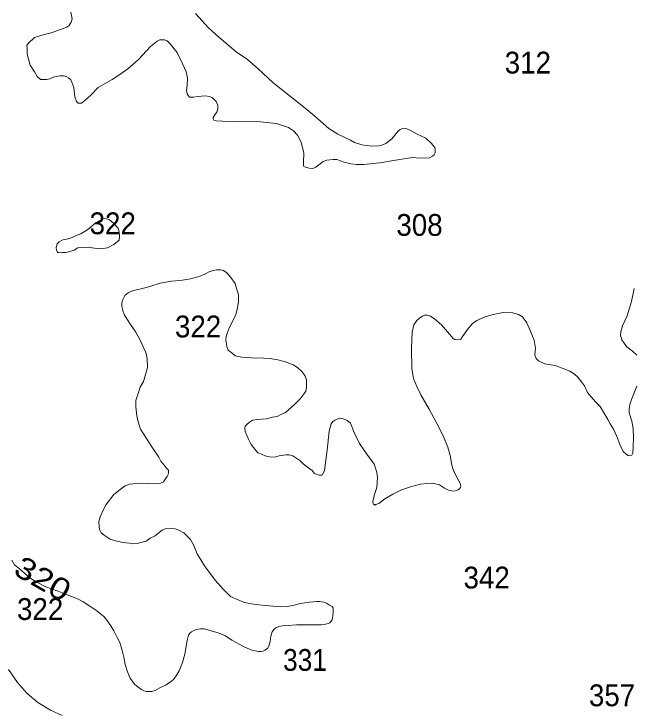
# Model space of a CAD drawing. Extents: x 445.4 to 500, y 8728.7 to 8784.
# Drawn here: x 454.45 to 458.99, y 8771.69 to 8776.79 of the extents above; entities that cross this region are included whole.
import ezdxf
from ezdxf.enums import TextEntityAlignment as Align

# ---------------------------------------------------------------- set-up
doc = ezdxf.new("R2010")
doc.units = 0
doc.header["$LTSCALE"] = 0.064
doc.layers.add('2', color=7, linetype='Continuous', lineweight=13)
doc.layers.add('21', color=7, linetype='Continuous')
doc.layers.add('61', color=7, linetype='Continuous')

msp = doc.modelspace()

# ---------------------------------------------------------------- linework, layer by layer
at = {"layer": '2'}
for points in [[(454.7255, 8776.6591), (454.8339, 8776.6972), (454.8499, 8776.7082), (454.865, 8776.7352), (454.874, 8776.7583), (454.8632, 8776.807)], [(455.7776, 8776.7981), (455.8739, 8776.6939), (455.9465, 8776.6269), (456.077, 8776.5177), (456.1602, 8776.4595), (456.2375, 8776.3914), (456.3443, 8776.2923), (456.4747, 8776.1881), (456.5821, 8776.1039), (456.6538, 8776.0441), (456.7551, 8775.9549), (456.8213, 8775.9138), (456.9137, 8775.8687), (456.9443, 8775.8511), (456.9985, 8775.8351), (457.0697, 8775.826), (457.1209, 8775.828), (457.144, 8775.8331), (457.1731, 8775.8451), (457.2182, 8775.8792), (457.2618, 8775.9319), (457.2788, 8775.9469), (457.2979, 8775.9549), (457.328, 8775.9529), (457.3551, 8775.9389), (457.4032, 8775.9138), (457.4665, 8775.8828), (457.5066, 8775.8477), (457.5196, 8775.8292), (457.5346, 8775.8092)], [(457.5346, 8775.8092), (457.5356, 8775.7932), (457.5356, 8775.7771), (457.5276, 8775.7611), (457.5146, 8775.7521), (457.4935, 8775.74), (457.4233, 8775.736), (457.3701, 8775.7421), (457.3229, 8775.735), (457.2286, 8775.719), (457.1286, 8775.7027), (457.0112, 8775.6896), (456.958, 8775.6906), (456.9178, 8775.6966), (456.8687, 8775.7077), (456.8135, 8775.7267), (456.7884, 8775.7267), (456.7412, 8775.7227), (456.7151, 8775.7127), (456.661, 8775.6716), (456.6439, 8775.6646), (456.6329, 8775.6606), (456.6108, 8775.6626), (456.5847, 8775.6716), (456.5727, 8775.6756), (456.5707, 8775.6876), (456.5707, 8775.7077), (456.5717, 8775.7738), (456.5531, 8775.8537), (456.526, 8775.9068), (456.4959, 8775.9378), (456.4588, 8775.9629), (456.3715, 8775.9909), (456.228, 8776.006), (456.0858, 8776.0041), (455.9754, 8776.0091), (455.9282, 8776.0101), (455.9122, 8776.0162), (455.9082, 8776.0252), (455.9082, 8776.0342), (455.9142, 8776.0462), (455.9363, 8776.0803), (455.9413, 8776.1013), (455.9423, 8776.1254), (455.9292, 8776.1534), (455.9009, 8776.1812), (455.8788, 8776.1903), (455.8507, 8776.1933), (455.7925, 8776.1893), (455.7644, 8776.1842), (455.7443, 8776.1832), (455.7333, 8776.1842), (455.7243, 8776.1963), (455.7162, 8776.2083), (455.7122, 8776.2343), (455.7162, 8776.2704), (455.7202, 8776.3235), (455.7102, 8776.3696), (455.685, 8776.4243), (455.6428, 8776.5125), (455.5896, 8776.5777), (455.5696, 8776.5967), (455.5495, 8776.6047), (455.5304, 8776.6057), (455.5174, 8776.6047), (455.4973, 8776.5957), (455.4482, 8776.5556), (455.3599, 8776.4604), (455.2821, 8776.3918), (455.2299, 8776.3557), (455.1667, 8776.3137), (455.0643, 8776.2555), (455.0092, 8776.1984), (454.9655, 8776.1598), (454.9414, 8776.1407), (454.9313, 8776.1397), (454.9163, 8776.1407), (454.9063, 8776.1527), (454.8922, 8776.1858), (454.8862, 8776.255), (454.8711, 8776.2937), (454.8641, 8776.3117), (454.846, 8776.3258), (454.8289, 8776.3348), (454.8089, 8776.3398), (454.7828, 8776.3408), (454.7346, 8776.3318), (454.7085, 8776.3178), (454.6874, 8776.3138), (454.6644, 8776.3137), (454.6403, 8776.3147), (454.6172, 8776.3358), (454.5972, 8776.3689), (454.566, 8776.42), (454.544, 8776.4991), (454.5439, 8776.5428), (454.5419, 8776.5629), (454.5499, 8776.5789), (454.5981, 8776.621), (454.6261, 8776.632), (454.7255, 8776.6591)], [(456.8894, 8773.8138), (456.8555, 8773.8277), (456.8336, 8773.8297), (456.8216, 8773.8257), (456.7997, 8773.8158), (456.7837, 8773.8058), (456.7737, 8773.7879), (456.7578, 8773.7341), (456.7438, 8773.5967), (456.7238, 8773.4474), (456.7099, 8773.4155), (456.7019, 8773.4115), (456.6839, 8773.4115), (456.668, 8773.4175), (456.65, 8773.4255), (456.6321, 8773.4454), (456.5981, 8773.4713), (456.5682, 8773.4952), (456.5423, 8773.521), (456.5143, 8773.539), (456.4904, 8773.5549), (456.4645, 8773.5609), (456.4405, 8773.5609), (456.3906, 8773.5529), (456.3567, 8773.5449), (456.3208, 8773.5469), (456.2889, 8773.5549), (456.2629, 8773.5668), (456.235, 8773.5768), (456.2029, 8773.6155), (456.1849, 8773.6375), (456.167, 8773.6753), (456.153, 8773.7032), (456.143, 8773.733), (456.139, 8773.7589), (456.143, 8773.7709), (456.155, 8773.7848), (456.1749, 8773.8008), (456.1969, 8773.8147), (456.2328, 8773.8207), (456.2627, 8773.8227), (456.2986, 8773.8246), (456.3425, 8773.8366), (456.3765, 8773.8426), (456.4044, 8773.8565), (456.4383, 8773.8724), (456.5047, 8773.9311), (456.5466, 8773.9749), (456.5685, 8774.0048), (456.5865, 8774.0287), (456.5905, 8774.0526), (456.5925, 8774.0805), (456.5925, 8774.1123), (456.5785, 8774.1442), (456.5586, 8774.1721), (456.5247, 8774.202), (456.4927, 8774.2219), (456.4382, 8774.2426), (456.3823, 8774.2586), (456.3364, 8774.2645), (456.2766, 8774.2705), (456.1848, 8774.2725), (456.1169, 8774.2785), (456.0691, 8774.2884), (456.0431, 8774.3084), (456.0172, 8774.3283), (456.0072, 8774.3562), (456.0012, 8774.4039), (456.0032, 8774.4298), (456.0112, 8774.4577), (456.0272, 8774.4975), (456.0704, 8774.5824), (456.0804, 8774.6162), (456.0923, 8774.682), (456.0923, 8774.7337), (456.0844, 8774.7676), (456.0684, 8774.8174), (456.0365, 8774.8612), (456.0085, 8774.897), (455.9826, 8774.913), (455.9627, 8774.9169), (455.9307, 8774.9169), (455.9088, 8774.913), (455.8828, 8774.905), (455.8469, 8774.8871), (455.813, 8774.8711), (455.7412, 8774.8532), (455.6813, 8774.8433), (455.6035, 8774.8353), (455.5177, 8774.8194), (455.4419, 8774.7955), (455.3793, 8774.7784), (455.3215, 8774.7665), (455.2836, 8774.7485), (455.2596, 8774.7306), (455.2437, 8774.7008), (455.2377, 8774.6749), (455.2377, 8774.649), (455.2437, 8774.6191), (455.2576, 8774.5852), (455.3015, 8774.5175)], [(458.9939, 8774.7817), (458.9738, 8774.6851), (458.9419, 8774.5796), (458.9079, 8774.5079), (458.896, 8774.4641), (458.894, 8774.4382), (458.904, 8774.4043), (458.9199, 8774.3804), (458.94, 8774.353), (458.9819, 8774.3211), (459.0138, 8774.2933)], [(458.7759, 8773.8611), (458.744, 8773.9169), (458.7121, 8773.9467), (458.6761, 8773.9886), (458.6522, 8774.0184), (458.6303, 8774.0662), (458.6083, 8774.0961), (458.5824, 8774.13), (458.5564, 8774.1519), (458.5225, 8774.1738), (458.466, 8774.197), (458.4141, 8774.2169), (458.3403, 8774.2288), (458.2924, 8774.2507), (458.2764, 8774.2687), (458.2664, 8774.2946), (458.2704, 8774.3443), (458.2604, 8774.4021), (458.2325, 8774.4738), (458.2066, 8774.5295), (458.1766, 8774.5734), (458.1467, 8774.5913), (458.1048, 8774.6032), (458.035, 8774.6052), (457.9603, 8774.5893), (457.9024, 8774.5733), (457.8406, 8774.5454), (457.8067, 8774.5215), (457.7727, 8774.4817), (457.7368, 8774.428), (457.7229, 8774.41), (457.7009, 8774.4041), (457.679, 8774.406), (457.667, 8774.414), (457.655, 8774.4299), (457.6111, 8774.4797), (457.5812, 8774.5136), (457.5333, 8774.5554), (457.5014, 8774.5773), (457.4774, 8774.5853), (457.4575, 8774.5853), (457.4415, 8774.5773), (457.4216, 8774.5654), (457.3996, 8774.5474), (457.3797, 8774.5136), (457.3657, 8774.4618), (457.3617, 8774.3423), (457.364, 8774.1954), (457.3759, 8774.1217), (457.3999, 8774.062), (457.4298, 8774.0023), (457.4917, 8773.8956), (457.5415, 8773.8), (457.5954, 8773.6965), (457.6273, 8773.6168), (457.6447, 8773.5559), (457.6567, 8773.4862), (457.6686, 8773.4463), (457.6846, 8773.4145), (457.7066, 8773.3766), (457.7185, 8773.3547), (457.7225, 8773.3328), (457.7205, 8773.3209), (457.7125, 8773.3109), (457.7026, 8773.3049), (457.6906, 8773.299), (457.6746, 8773.295), (457.6547, 8773.297), (457.6327, 8773.303), (457.6048, 8773.3169), (457.5669, 8773.3408), (457.525, 8773.3507), (457.505, 8773.3527), (457.4751, 8773.3507), (457.4272, 8773.3468), (457.3534, 8773.3268), (457.2876, 8773.3049), (457.2257, 8773.2731), (457.1658, 8773.2392), (457.1219, 8773.2054), (457.1, 8773.1974), (457.094, 8773.1914), (457.084, 8773.1994), (457.0781, 8773.2094), (457.0781, 8773.2213), (457.082, 8773.2392), (457.088, 8773.2631), (457.094, 8773.285), (457.1069, 8773.3219), (457.1109, 8773.3597), (457.1129, 8773.3956), (457.1069, 8773.4314), (457.097, 8773.4633), (457.087, 8773.4932), (457.063, 8773.527), (457.0471, 8773.5489), (457.0171, 8773.5907), (456.9812, 8773.6445), (456.9413, 8773.7262), (456.9134, 8773.7939), (456.8894, 8773.8138)], [(455.3015, 8774.5175), (455.3414, 8774.4598), (455.3733, 8774.3981), (455.3933, 8774.3542), (455.4132, 8774.3124), (455.4232, 8774.2686), (455.4258, 8774.2017), (455.3973, 8774.1003), (455.3723, 8774.0565), (455.3551, 8774.005), (455.341, 8773.9597), (455.341, 8773.9144), (455.3473, 8773.8472), (455.3582, 8773.8034), (455.3755, 8773.7495), (455.4616, 8773.6121), (455.5082, 8773.5453), (455.5239, 8773.5157), (455.5474, 8773.486), (455.5661, 8773.4626), (455.5787, 8773.4485), (455.5802, 8773.4329), (455.5771, 8773.4172), (455.5708, 8773.4032), (455.5583, 8773.3844), (455.5427, 8773.3641), (455.5239, 8773.3548), (455.491, 8773.3485), (455.3736, 8773.3532), (455.2938, 8773.347), (455.2625, 8773.3345), (455.2265, 8773.3079), (455.1794, 8773.2695), (455.123, 8773.196), (455.1011, 8773.1554), (455.0776, 8773.107), (455.0682, 8773.0726), (455.0714, 8773.0367), (455.0745, 8773.0148), (455.087, 8772.9898), (455.1089, 8772.9711), (455.1512, 8772.943), (455.1903, 8772.9305), (455.2473, 8772.9192), (455.2912, 8772.9129), (455.3193, 8772.9098), (455.3491, 8772.9114), (455.3772, 8772.9176), (455.4148, 8772.9286), (455.4461, 8772.9504), (455.4821, 8772.9676), (455.5118, 8772.9911), (455.5338, 8773.0098), (455.5557, 8773.0176), (455.5932, 8773.0239), (455.6277, 8773.0176), (455.6558, 8773.0082), (455.6918, 8772.9895), (455.7169, 8772.9645), (455.7419, 8772.9395), (455.7638, 8772.902), (455.7893, 8772.8354), (455.844, 8772.7479), (455.9223, 8772.6417), (455.9818, 8772.5761), (456.0334, 8772.523), (456.0903, 8772.4984), (456.1373, 8772.4796), (456.1889, 8772.4687), (456.2421, 8772.4625), (456.3188, 8772.4546), (456.3705, 8772.45), (456.4002, 8772.4468), (456.4472, 8772.4484), (456.4926, 8772.4562), (456.5489, 8772.4703), (456.6115, 8772.4812), (456.6428, 8772.4843), (456.6679, 8772.4859), (456.6882, 8772.4859), (456.7023, 8772.4843), (456.7195, 8772.4812), (456.7383, 8772.4734), (456.7602, 8772.4593), (456.7806, 8772.4484), (456.7868, 8772.439), (456.7884, 8772.4234), (456.7884, 8772.4093), (456.7853, 8772.3812), (456.779, 8772.3515), (456.7633, 8772.3297), (456.7508, 8772.325), (456.7305, 8772.3203), (456.6992, 8772.3156), (456.6647, 8772.3156), (456.599, 8772.3156), (456.5192, 8772.3141), (456.4566, 8772.3109), (456.4159, 8772.3078), (456.3877, 8772.3016), (456.372, 8772.2953)], [(459.0138, 8774.0642), (458.9759, 8773.9675), (458.9619, 8773.9296), (458.9579, 8773.8978), (458.9579, 8773.8699), (458.9779, 8773.8082), (458.9878, 8773.7544), (458.9898, 8773.6887), (458.9878, 8773.621), (458.9838, 8773.5732), (458.9779, 8773.5592), (458.9639, 8773.5533), (458.9479, 8773.5572), (458.934, 8773.5692), (458.914, 8773.5851), (458.8901, 8773.6369), (458.8681, 8773.6966), (458.8422, 8773.7504), (458.8178, 8773.7894), (458.8018, 8773.8193), (458.7759, 8773.8611)], [(456.372, 8772.2953), (456.3564, 8772.2859), (456.3407, 8772.2641), (456.3305, 8772.2312), (456.3243, 8772.1921), (456.3149, 8772.1578), (456.3055, 8772.1406), (456.2851, 8772.1281), (456.2726, 8772.1218), (456.2569, 8772.1187), (456.2397, 8772.1187), (456.1912, 8772.1297), (456.1396, 8772.1515), (456.0989, 8772.1718), (456.0441, 8772.2031), (455.9987, 8772.2343), (455.9643, 8772.2484), (455.9361, 8772.2593), (455.9079, 8772.2656), (455.8688, 8772.2781), (455.8406, 8772.2843), (455.814, 8772.2843), (455.7827, 8772.2796), (455.7655, 8772.2734), (455.7483, 8772.264), (455.7373, 8772.2531), (455.7263, 8772.239), (455.717, 8772.2), (455.6991, 8772.0988), (455.6819, 8772.0379), (455.6568, 8771.9769), (455.6349, 8771.941), (455.6161, 8771.9129), (455.5911, 8771.8941), (455.5566, 8771.8723), (455.516, 8771.852), (455.4815, 8771.8332), (455.4565, 8771.827), (455.4377, 8771.8254), (455.4158, 8771.827), (455.4001, 8771.8301), (455.3813, 8771.8395), (455.3563, 8771.8566), (455.3313, 8771.8801), (455.2984, 8771.9238), (455.2796, 8771.9707), (455.2624, 8772.0249), (455.253, 8772.0781), (455.2389, 8772.1265), (455.2217, 8772.1843), (455.2045, 8772.2218), (455.1794, 8772.2718), (455.156, 8772.3077), (455.1278, 8772.3483), (455.1059, 8772.3749), (455.0808, 8772.3952), (455.0534, 8772.4183), (455.0018, 8772.4511), (454.9548, 8772.484), (454.9126, 8772.5043), (454.8249, 8772.5386), (454.7623, 8772.5636), (454.6793, 8772.5933), (454.6089, 8772.6292), (454.5651, 8772.6574), (454.5228, 8772.6933), (454.4868, 8772.7261), (454.4517, 8772.7545), (454.4298, 8772.7889)], [(454.4053, 8771.9877), (454.4726, 8771.8909), (454.5399, 8771.8128), (454.6213, 8771.7456), (454.7142, 8771.6898), (454.8003, 8771.6492)]]:
    msp.add_lwpolyline(points, dxfattribs=at)
msp.add_lwpolyline([(454.989, 8775.2128), (455.0483, 8775.2644), (455.0924, 8775.2896), (455.1101, 8775.2934), (455.1341, 8775.2896), (455.148, 8775.2846), (455.177, 8775.2594), (455.2098, 8775.2241), (455.2186, 8775.1976), (455.2212, 8775.1624), (455.2174, 8775.1346), (455.1795, 8775.1031), (455.1316, 8775.0804), (455.0975, 8775.0741), (455.0659, 8775.0729), (454.9902, 8775.0842), (454.9524, 8775.083), (454.9145, 8775.0792), (454.888, 8775.0628), (454.8501, 8775.0489), (454.8249, 8775.0452), (454.7984, 8775.0452), (454.7833, 8775.0426), (454.7757, 8775.0452), (454.7681, 8775.0464), (454.7631, 8775.0515), (454.758, 8775.0628), (454.7568, 8775.0817), (454.7631, 8775.1082), (454.7769, 8775.1246), (454.806, 8775.1384), (454.8438, 8775.146), (454.8729, 8775.1561), (454.9031, 8775.1699), (454.9372, 8775.1825)], close=True, dxfattribs=at)

# ---------------------------------------------------------------- texts
at = {"layer": '21'}
for s, width, p in [('312', 0.95, (458.0451, 8776.3576)), ('322', 0.95, (455.0014, 8775.1792)), ('308', 0.95, (457.2507, 8775.1673)), ('322', 0.95, (455.6272, 8774.4226)), ('342', 0.95, (457.7433, 8772.5813)), ('322', 0.95, (454.4689, 8772.3506)), ('331', 0.9, (456.4199, 8771.9773)), ('357', 0.95, (458.6625, 8771.7177))]:
    msp.add_text(s, height=0.16, dxfattribs=dict(at, width=width)).set_placement(p)
at = {"layer": '61', "width": 1.2}
msp.add_text('320', height=0.16, rotation=330.244, dxfattribs=at).set_placement((454.619, 8772.5833), align=Align.CENTER)

doc.saveas('drawing.dxf')
